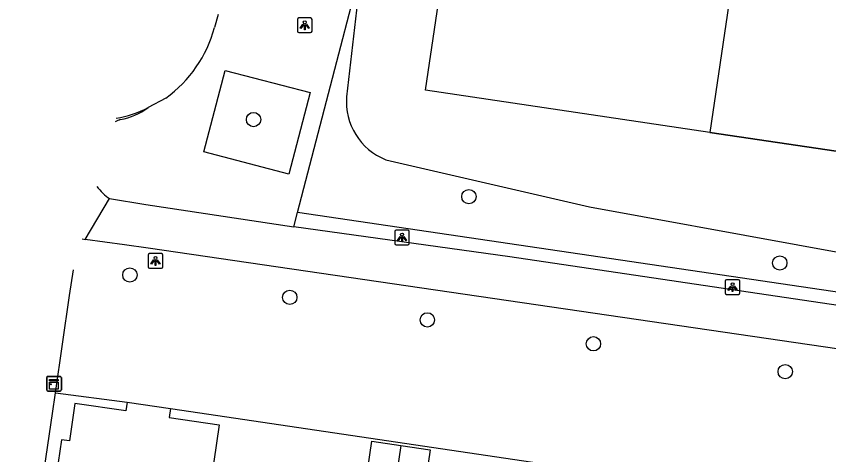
# Model space of a CAD drawing. Extents: x 164150 to 165261, y 382513 to 383432.
# Drawn here: x 164232 to 164287.5, y 383053.9 to 383083.8 of the extents above; entities that cross this region are included whole.
import ezdxf

# ---------------------------------------------------------------- set-up
doc = ezdxf.new("R2010")
doc.units = 0
for name, color, linetype in [('IMGEO_Boom', 7, 'Continuous'), ('IMGEO_Fietspad_gesloten', 7, 'Continuous'), ('IMGEO_Groenvoorziening', 7, 'Continuous'), ('IMGEO_Kast', 7, 'Continuous'), ('IMGEO_Lichtpunt', 7, 'Continuous'), ('IMGEO_Muur', 7, 'Continuous'), ('IMGEO_Pand', 7, 'Continuous'), ('IMGEO_Rijbaan_lokaal_open', 7, 'Continuous'), ('IMGEO_Voetpad_open', 7, 'Continuous')]:
    doc.layers.add(name, color=color, linetype=linetype)

msp = doc.modelspace()

# ---------------------------------------------------------------- linework, layer by layer
at = {"layer": 'IMGEO_Boom'}
for centre in [(164248.218, 383076.762), (164262.915, 383071.501), (164284.125, 383066.974), (164239.781, 383066.155), (164250.691, 383064.627), (164260.08, 383063.087), (164271.411, 383061.456), (164284.495, 383059.557)]:
    msp.add_circle(centre, 0.489, dxfattribs=at)
at = {"layer": 'IMGEO_Fietspad_gesloten'}
for points in [[(164238.404, 383071.364), (164240.861, 383070.976), (164250.971, 383069.441)], [(164371.722, 383051.672), (164265.706, 383067.397), (164250.971, 383069.441)], [(164289.109, 383060.95), (164241.04, 383067.994), (164239.423, 383068.201), (164236.742, 383068.586)]]:
    msp.add_lwpolyline(points, dxfattribs=at)
at = {"layer": 'IMGEO_Groenvoorziening'}
for points in [[(164255.594, 383087.219), (164254.571, 383078.324)], [(164257.237, 383074.022), (164271.132, 383070.796), (164299.567, 383065.623), (164337.712, 383059.936), (164353.074, 383058.756)], [(164371.573, 383052.659), (164251.222, 383070.415)], [(164234.719, 383058.116), (164239.598, 383057.474)], [(164242.559, 383057.041), (164274.02, 383052.369)]]:
    msp.add_lwpolyline(points, dxfattribs=at)
msp.add_arc((164258.823, 383077.982), 4.266, 175.4001, 248.1738, dxfattribs=at)
at = {"layer": 'IMGEO_Kast'}
for p, q in [((164234.182, 383059.234), (164235.023, 383059.234)), ((164235.023, 383059.234), (164234.182, 383059.234)), ((164234.107, 383058.309), (164234.107, 383059.15)), ((164234.107, 383059.15), (164234.107, 383058.309)), ((164235.107, 383059.159), (164235.107, 383058.318)), ((164235.107, 383058.318), (164235.107, 383059.159)), ((164235.032, 383058.234), (164234.191, 383058.234)), ((164234.191, 383058.234), (164235.032, 383058.234))]:
    msp.add_line(p, q, dxfattribs=at)
for points in [[(164234.302, 383059.024), (164234.902, 383059.024), (164234.902, 383058.939), (164234.302, 383058.939), (164234.302, 383059.024)], [(164234.302, 383058.849), (164234.902, 383058.849), (164234.902, 383058.36), (164234.302, 383058.36), (164234.302, 383058.849)]]:
    msp.add_lwpolyline(points, dxfattribs=at)
msp.add_circle((164234.386, 383058.698), 0.0377, dxfattribs=at)
for centre, start, end in [((164234.185, 383059.156), 92.4484, 184.2845), ((164234.185, 383059.156), 92.4484, 184.2845), ((164235.029, 383059.156), 2.4484, 94.2845), ((164235.029, 383059.156), 2.4484, 94.2845), ((164234.185, 383058.312), 182.4484, 274.2845), ((164234.185, 383058.312), 182.4484, 274.2845), ((164235.029, 383058.312), 272.4484, 4.2845), ((164235.029, 383058.312), 272.4484, 4.2845)]:
    msp.add_arc(centre, 0.0779, start, end, dxfattribs=at)
at = {"layer": 'IMGEO_Lichtpunt'}
for p, q in [((164251.215, 383083.6), (164251.215, 383082.793)), ((164251.215, 383083.6), (164251.215, 383082.793)), ((164252.117, 383083.695), (164251.309, 383083.695)), ((164252.117, 383083.695), (164251.309, 383083.695)), ((164252.211, 383082.793), (164252.211, 383083.6)), ((164252.211, 383082.793), (164252.211, 383083.6)), ((164251.309, 383082.699), (164252.117, 383082.699)), ((164251.309, 383082.699), (164252.117, 383082.699)), ((164258.754, 383069.211), (164257.946, 383069.211)), ((164258.754, 383069.211), (164257.946, 383069.211)), ((164257.852, 383069.116), (164257.852, 383068.309)), ((164257.852, 383069.116), (164257.852, 383068.309)), ((164258.848, 383068.309), (164258.848, 383069.116)), ((164258.848, 383068.309), (164258.848, 383069.116)), ((164257.946, 383068.215), (164258.754, 383068.215)), ((164257.946, 383068.215), (164258.754, 383068.215)), ((164241.031, 383067.517), (164241.031, 383066.71)), ((164241.031, 383067.517), (164241.031, 383066.71)), ((164241.933, 383067.612), (164241.125, 383067.612)), ((164241.933, 383067.612), (164241.125, 383067.612)), ((164242.027, 383066.71), (164242.027, 383067.517)), ((164242.027, 383066.71), (164242.027, 383067.517)), ((164241.125, 383066.616), (164241.933, 383066.616)), ((164241.125, 383066.616), (164241.933, 383066.616)), ((164281.305, 383065.827), (164280.497, 383065.827)), ((164281.305, 383065.827), (164280.497, 383065.827)), ((164280.403, 383065.732), (164280.403, 383064.925)), ((164280.403, 383065.732), (164280.403, 383064.925)), ((164281.399, 383064.925), (164281.399, 383065.732)), ((164281.399, 383064.925), (164281.399, 383065.732)), ((164280.497, 383064.831), (164281.305, 383064.831)), ((164280.497, 383064.831), (164281.305, 383064.831))]:
    msp.add_line(p, q, dxfattribs=at)
for points in [[(164251.589, 383083.264), (164251.628, 383083.236), (164251.44, 383082.974), (164251.402, 383083.001), (164251.589, 383083.264)], [(164251.691, 383083.216), (164251.738, 383083.216), (164251.738, 383082.894), (164251.691, 383082.894), (164251.691, 383083.216)], [(164251.801, 383083.236), (164251.839, 383083.263), (164252.026, 383083.001), (164251.987, 383082.973), (164251.801, 383083.236)], [(164258.226, 383068.78), (164258.265, 383068.752), (164258.077, 383068.49), (164258.039, 383068.517), (164258.226, 383068.78)], [(164258.328, 383068.732), (164258.375, 383068.732), (164258.375, 383068.41), (164258.328, 383068.41), (164258.328, 383068.732)], [(164258.438, 383068.752), (164258.476, 383068.779), (164258.663, 383068.517), (164258.624, 383068.489), (164258.438, 383068.752)], [(164241.405, 383067.181), (164241.444, 383067.153), (164241.256, 383066.891), (164241.218, 383066.918), (164241.405, 383067.181)], [(164241.507, 383067.133), (164241.554, 383067.133), (164241.554, 383066.811), (164241.507, 383066.811), (164241.507, 383067.133)], [(164241.617, 383067.153), (164241.655, 383067.18), (164241.842, 383066.918), (164241.803, 383066.89), (164241.617, 383067.153)], [(164280.777, 383065.396), (164280.816, 383065.368), (164280.628, 383065.106), (164280.59, 383065.133), (164280.777, 383065.396)], [(164280.879, 383065.348), (164280.926, 383065.348), (164280.926, 383065.026), (164280.879, 383065.026), (164280.879, 383065.348)], [(164280.989, 383065.368), (164281.027, 383065.395), (164281.214, 383065.133), (164281.175, 383065.105), (164280.989, 383065.368)]]:
    msp.add_lwpolyline(points, dxfattribs=at)
for centre in [(164251.714, 383083.398), (164258.351, 383068.914), (164241.53, 383067.315), (164280.902, 383065.53)]:
    msp.add_circle(centre, 0.0994, dxfattribs=at)
for centre, start, end in [((164251.309, 383083.6), 90, 180), ((164251.309, 383083.6), 90, 180), ((164252.117, 383083.6), 0, 90), ((164252.117, 383083.6), 0, 90), ((164251.309, 383082.793), 180, 270), ((164251.309, 383082.793), 180, 270), ((164252.117, 383082.793), 270, 0), ((164252.117, 383082.793), 270, 360), ((164257.946, 383069.116), 90, 180), ((164257.946, 383069.116), 90, 180), ((164258.754, 383069.116), 0, 90), ((164258.754, 383069.116), 0, 90), ((164257.946, 383068.309), 180, 270), ((164257.946, 383068.309), 180, 270), ((164258.754, 383068.309), 270, 0), ((164258.754, 383068.309), 270, 360), ((164241.125, 383067.517), 90, 180), ((164241.125, 383067.517), 90, 180), ((164241.933, 383067.517), 0, 90), ((164241.933, 383067.517), 0, 90), ((164241.125, 383066.71), 180, 270), ((164241.125, 383066.71), 180, 270), ((164241.933, 383066.71), 270, 0), ((164241.933, 383066.71), 270, 360), ((164280.497, 383065.732), 90, 180), ((164280.497, 383065.732), 90, 180), ((164281.305, 383065.732), 0, 90), ((164281.305, 383065.732), 0, 90), ((164280.497, 383064.925), 180, 270), ((164280.497, 383064.925), 180, 270), ((164281.305, 383064.925), 270, 0), ((164281.305, 383064.925), 270, 360)]:
    msp.add_arc(centre, 0.0946, start, end, dxfattribs=at)
at = {"layer": 'IMGEO_Muur'}
for points in [[(164333.515, 383067.867), (164279.36, 383075.889)], [(164242.559, 383057.041), (164274.02, 383052.369)]]:
    msp.add_lwpolyline(points, dxfattribs=at)
at = {"layer": 'IMGEO_Pand'}
for points in [[(164285.133, 383115.032), (164279.36, 383075.889)], [(164279.36, 383075.889), (164259.944, 383078.76), (164263.913, 383105.479)], [(164239.598, 383057.474), (164239.512, 383056.887), (164236.031, 383057.374), (164235.655, 383054.825), (164235.113, 383054.898), (164234.785, 383052.579), (164235.31, 383052.498), (164235.182, 383051.566), (164236.309, 383051.409)], [(164239.598, 383057.474), (164242.559, 383057.041)], [(164242.559, 383057.041), (164242.471, 383056.438), (164245.884, 383055.936), (164245.133, 383050.758)], [(164256.81, 383051.088), (164255.76, 383051.241), (164256.287, 383054.802), (164258.28, 383054.507)], [(164258.28, 383054.507), (164257.754, 383050.951)], [(164258.28, 383054.507), (164260.273, 383054.212), (164259.748, 383050.66), (164258.653, 383050.82)]]:
    msp.add_lwpolyline(points, dxfattribs=at)
at = {"layer": 'IMGEO_Rijbaan_lokaal_open'}
for points in [[(164245.818, 383083.931), (164245.558, 383083.037)], [(164242.243, 383078.232), (164241.03, 383077.575)], [(164236.742, 383068.586), (164238.404, 383071.364)], [(164236.531, 383068.621), (164236.742, 383068.586)]]:
    msp.add_lwpolyline(points, dxfattribs=at)
for centre, radius, start, end in [((164237.11, 383085.32), 8.751, 305.9149, 344.881), ((164237.849, 383083.506), 6.73, 278.5693, 298.2099), ((164238.286, 383081.35), 4.667, 280.4371, 306.0184), ((164240.197, 383073.707), 3.234, 109.2537, 115.891), ((164240.016, 383073.9), 3.005, 214.4992, 237.5549)]:
    msp.add_arc(centre, radius, start, end, dxfattribs=at)
at = {"layer": 'IMGEO_Voetpad_open'}
for points in [[(164251.222, 383070.415), (164253.324, 383078.548), (164255.594, 383087.219)], [(164252.092, 383078.598), (164250.638, 383073.044), (164244.834, 383074.564), (164246.288, 383080.118), (164252.092, 383078.598)], [(164279.36, 383075.889), (164333.515, 383067.867)], [(164250.971, 383069.441), (164251.222, 383070.415)], [(164234.719, 383058.116), (164235.668, 383064.759), (164235.932, 383066.495)], [(164232.031, 383039.843), (164234.511, 383056.705), (164234.719, 383058.116)]]:
    msp.add_lwpolyline(points, dxfattribs=at)

doc.saveas('drawing.dxf')
